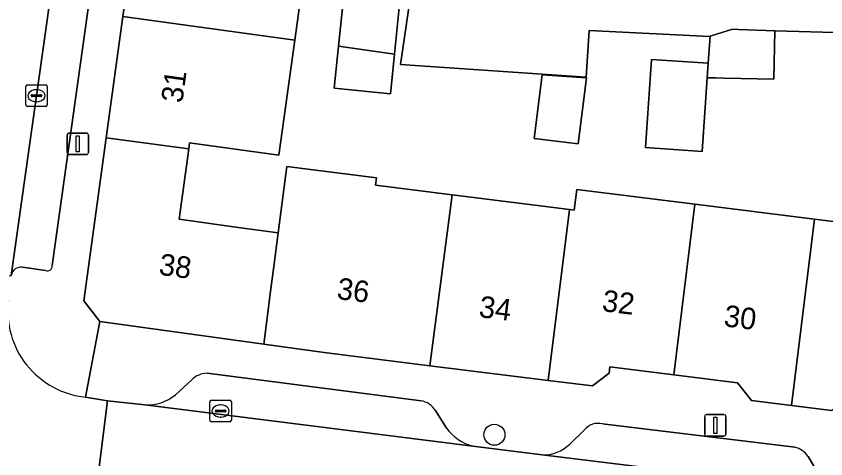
# Model space of a CAD drawing. Extents: x 161692 to 162379, y 380760 to 381678.
# Drawn here: x 161985.69 to 162023.3, y 381407.95 to 381428.49 of the extents above; entities that cross this region are included whole.
import ezdxf

# ---------------------------------------------------------------- set-up
doc = ezdxf.new("R2010")
doc.units = 0
for name, color, linetype in [('IMGEO_Boom', 7, 'Continuous'), ('IMGEO_Erf', 7, 'Continuous'), ('IMGEO_Kolk', 7, 'Continuous'), ('IMGEO_Lichtmast', 7, 'Continuous'), ('IMGEO_Pand', 7, 'Continuous'), ('IMGEO_Pand_nummerreeks', 7, 'Continuous'), ('IMGEO_Parkeervlak_open', 7, 'Continuous'), ('IMGEO_Rijbaan_lokaal_open', 7, 'Continuous'), ('IMGEO_Voetpad_open', 7, 'Continuous')]:
    doc.layers.add(name, color=color, linetype=linetype)

msp = doc.modelspace()

# ---------------------------------------------------------------- linework, layer by layer
at = {"layer": 'IMGEO_Boom'}
msp.add_circle((162007.904, 381409.063), 0.489, dxfattribs=at)
at = {"layer": 'IMGEO_Erf'}
for points in [[(161999.376, 381432.813), (161998.627, 381427.376), (161997.893, 381422.039), (161993.745, 381422.61), (161993.707, 381422.337), (161993.258, 381419.07), (161995.79, 381418.722), (161996.237, 381418.66), (161997.866, 381418.436), (161998.269, 381421.513), (162002.429, 381420.996), (162002.385, 381420.645), (162005.946, 381420.202), (162011.391, 381419.524), (162011.608, 381419.497), (162011.727, 381420.446), (162017.211, 381419.763), (162022.768, 381419.072), (162028.411, 381418.369)], [(162023.697, 381427.732), (162020.925, 381427.821), (162020.88, 381425.571), (162018.571, 381425.618), (162018.175, 381425.626), (162017.79, 381425.634), (162017.554, 381422.215), (162014.92, 381422.397), (162015.202, 381426.492), (162017.837, 381426.31), (162017.923, 381427.565), (162017.897, 381427.556), (162012.305, 381427.831), (162012.17, 381425.661), (162003.546, 381426.259), (162004.197, 381430.712)]]:
    msp.add_lwpolyline(points, dxfattribs=at)
for points in [[(162003.073, 381424.889), (162000.465, 381425.156), (162000.663, 381427.096), (162000.874, 381429.158), (162003.483, 381428.891), (162003.263, 381426.738)], [(162011.798, 381422.565), (162009.754, 381422.819), (162010.122, 381425.769), (162012.18, 381425.63)]]:
    msp.add_lwpolyline(points, close=True, dxfattribs=at)
at = {"layer": 'IMGEO_Kolk'}
for p, q in [((161986.208, 381425.304), (161987.06, 381425.304)), ((161986.133, 381424.378), (161986.133, 381425.23)), ((161986.621, 381425.084), (161986.646, 381425.084)), ((161987.134, 381425.23), (161987.134, 381424.378)), ((161986.392, 381424.798), (161986.392, 381424.81)), ((161986.83, 381424.761), (161986.432, 381424.761)), ((161986.435, 381424.847), (161986.833, 381424.847)), ((161986.644, 381424.524), (161986.619, 381424.524)), ((161986.876, 381424.81), (161986.876, 381424.798)), ((161987.06, 381424.304), (161986.208, 381424.304)), ((161994.76, 381410.665), (161995.612, 381410.665)), ((161994.685, 381409.739), (161994.685, 381410.591)), ((161995.173, 381410.445), (161995.198, 381410.445)), ((161995.686, 381410.591), (161995.686, 381409.739)), ((161994.944, 381410.159), (161994.944, 381410.171)), ((161995.382, 381410.122), (161994.984, 381410.122)), ((161994.987, 381410.208), (161995.385, 381410.208)), ((161995.196, 381409.885), (161995.171, 381409.885)), ((161995.428, 381410.171), (161995.428, 381410.159)), ((161995.612, 381409.665), (161994.76, 381409.665))]:
    msp.add_line(p, q, dxfattribs=at)
for points in [[(161986.208, 381425.304), (161987.06, 381425.304)], [(161986.133, 381424.378), (161986.133, 381425.23)], [(161987.134, 381425.23), (161987.134, 381424.378)], [(161987.06, 381424.304), (161986.208, 381424.304)], [(161994.76, 381410.665), (161995.612, 381410.665)], [(161994.685, 381409.739), (161994.685, 381410.591)], [(161995.686, 381410.591), (161995.686, 381409.739)], [(161995.612, 381409.665), (161994.76, 381409.665)]]:
    msp.add_lwpolyline(points, dxfattribs=at)
for centre, radius, start, end in [((161986.21, 381425.228), 0.0765, 91.552, 178.448), ((161986.21, 381425.228), 0.0765, 91.552, 178.448), ((161987.058, 381425.228), 0.0765, 1.552, 88.448), ((161987.058, 381425.228), 0.0765, 1.552, 88.448), ((161986.432, 381424.807), 0.0403, 85.8775, 175.7526), ((161986.429, 381424.797), 0.0366, 178.938, 274.7102), ((161986.833, 381424.804), 0.043, 264.8664, 352.4533), ((161986.837, 381424.809), 0.0386, 1.7309, 96.639), ((161986.21, 381424.38), 0.0765, 181.552, 268.448), ((161986.21, 381424.38), 0.0765, 181.552, 268.448), ((161987.058, 381424.38), 0.0765, 271.552, 358.448), ((161987.058, 381424.38), 0.0765, 271.552, 358.448), ((161994.762, 381410.589), 0.0765, 91.552, 178.448), ((161994.762, 381410.589), 0.0765, 91.552, 178.448), ((161995.61, 381410.589), 0.0765, 1.552, 88.448), ((161995.61, 381410.589), 0.0765, 1.552, 88.448), ((161994.984, 381410.168), 0.0403, 85.8775, 175.7526), ((161994.981, 381410.158), 0.0366, 178.938, 274.7102), ((161995.385, 381410.165), 0.043, 264.8664, 352.4533), ((161995.389, 381410.17), 0.0386, 1.7309, 96.639), ((161994.762, 381409.741), 0.0765, 181.552, 268.448), ((161994.762, 381409.741), 0.0765, 181.552, 268.448), ((161995.61, 381409.741), 0.0765, 271.552, 358.448), ((161995.61, 381409.741), 0.0765, 271.552, 358.448)]:
    msp.add_arc(centre, radius, start, end, dxfattribs=at)
for centre, major_axis, ratio, start_param, end_param in [((161986.62, 381424.804), (-0.387, 0.002), 0.722429, 4.712389, 7.853982), ((161986.645, 381424.804), (-0.39, 0.002), 0.717154, 1.570796, 4.712389), ((161995.172, 381410.165), (-0.387, 0.002), 0.722429, 4.712389, 7.853982), ((161995.197, 381410.165), (-0.39, 0.002), 0.717154, 1.570796, 4.712389)]:
    msp.add_ellipse(centre, major_axis=major_axis, ratio=ratio, start_param=start_param, end_param=end_param, dxfattribs=at)
at = {"layer": 'IMGEO_Lichtmast'}
for p, q in [((161988.153, 381423.071), (161988.943, 381423.071)), ((161988.943, 381423.071), (161988.153, 381423.071)), ((161988.053, 381422.171), (161988.053, 381422.971)), ((161988.053, 381422.971), (161988.053, 381422.171)), ((161989.043, 381422.971), (161989.043, 381422.171)), ((161989.043, 381422.171), (161989.043, 381422.971)), ((161988.943, 381422.071), (161988.153, 381422.071)), ((161988.153, 381422.071), (161988.943, 381422.071)), ((162017.671, 381409.101), (162017.671, 381409.901)), ((162017.671, 381409.901), (162017.671, 381409.101)), ((162017.771, 381410.001), (162018.561, 381410.001)), ((162018.561, 381410.001), (162017.771, 381410.001)), ((162018.661, 381409.901), (162018.661, 381409.101)), ((162018.661, 381409.101), (162018.661, 381409.901)), ((162018.561, 381409.001), (162017.771, 381409.001)), ((162017.771, 381409.001), (162018.561, 381409.001))]:
    msp.add_line(p, q, dxfattribs=at)
for points in [[(161988.473, 381422.946), (161988.623, 381422.946), (161988.623, 381422.196), (161988.473, 381422.196), (161988.473, 381422.946)], [(162018.091, 381409.876), (162018.241, 381409.876), (162018.241, 381409.126), (162018.091, 381409.126), (162018.091, 381409.876)]]:
    msp.add_lwpolyline(points, dxfattribs=at)
for centre, start, end in [((161988.153, 381422.971), 90, 180), ((161988.153, 381422.971), 90, 180), ((161988.943, 381422.971), 0, 90), ((161988.943, 381422.971), 360, 90), ((161988.153, 381422.171), 180, 270), ((161988.153, 381422.171), 180, 270), ((161988.943, 381422.171), 270, 0), ((161988.943, 381422.171), 270, 0), ((162017.771, 381409.901), 90, 180), ((162017.771, 381409.901), 90, 180), ((162018.561, 381409.901), 0, 90), ((162018.561, 381409.901), 360, 90), ((162017.771, 381409.101), 180, 270), ((162017.771, 381409.101), 180, 270), ((162018.561, 381409.101), 270, 0), ((162018.561, 381409.101), 270, 0)]:
    msp.add_arc(centre, 0.1, start, end, dxfattribs=at)
at = {"layer": 'IMGEO_Pand'}
for points in [[(161998.627, 381427.376), (161999.376, 381432.813), (161991.399, 381433.91), (161990.651, 381428.473)], [(162003.263, 381426.738), (162003.483, 381428.891), (162000.874, 381429.158), (162000.663, 381427.096)], [(161998.627, 381427.376), (161990.651, 381428.473), (161989.876, 381422.84), (161993.707, 381422.337), (161993.745, 381422.61), (161997.893, 381422.039)], [(162020.925, 381427.821), (162019.245, 381427.876), (162018.958, 381427.885), (162018.215, 381427.655), (162017.923, 381427.565), (162017.837, 381426.31), (162017.79, 381425.634), (162018.175, 381425.626), (162018.571, 381425.618), (162020.88, 381425.571)], [(162003.263, 381426.738), (162000.663, 381427.096), (162000.465, 381425.156), (162003.073, 381424.889)], [(162017.79, 381425.634), (162017.837, 381426.31), (162015.202, 381426.492), (162014.92, 381422.397), (162017.554, 381422.215)], [(162010.122, 381425.769), (162009.754, 381422.819), (162011.798, 381422.565), (162012.18, 381425.63)], [(161997.866, 381418.436), (161996.237, 381418.66), (161995.79, 381418.722), (161993.258, 381419.07), (161993.707, 381422.337), (161989.876, 381422.84), (161988.837, 381415.288), (161989.574, 381414.314), (161997.189, 381413.266), (161997.526, 381415.842), (161997.661, 381416.871)], [(162005.946, 381420.202), (162002.385, 381420.645), (162002.429, 381420.996), (161998.269, 381421.513), (161997.866, 381418.436), (161997.661, 381416.871), (161997.526, 381415.842), (161997.189, 381413.266), (162000, 381412.88), (162004.906, 381412.269)], [(162011.391, 381419.524), (162010.409, 381411.585), (162012.463, 381411.329), (162013.234, 381411.929), (162013.27, 381412.219), (162016.232, 381411.85), (162017.211, 381419.763), (162011.727, 381420.446), (162011.608, 381419.497)], [(162011.391, 381419.524), (162005.946, 381420.202), (162004.906, 381412.269), (162010.409, 381411.585)], [(162022.768, 381419.072), (162017.211, 381419.763), (162016.232, 381411.85), (162019.196, 381411.481), (162019.839, 381410.655), (162021.698, 381410.423)], [(162027.43, 381410.442), (162028.411, 381418.369), (162022.768, 381419.072), (162021.698, 381410.423), (162023.557, 381410.192), (162024.368, 381410.824)]]:
    msp.add_lwpolyline(points, close=True, dxfattribs=at)
at = {"layer": 'IMGEO_Parkeervlak_open'}
for points in [[(161992.268, 381464.789), (161985.461, 381416.455)], [(161987.359, 381416.925), (161993.343, 381459.598)], [(161985.99, 381416.845), (161987.055, 381416.685)], [(162004.496, 381410.641), (161994.557, 381411.915)], [(161993.842, 381411.606), (161993.088, 381410.919)], [(161991.67, 381410.452), (162006.902, 381408.531)], [(162005.681, 381409.367), (162005.163, 381410.188)], [(162021.858, 381408.488), (162012.921, 381409.571)], [(162012.088, 381409.291), (162011.407, 381408.632)], [(162010.12, 381408.129), (162023.395, 381406.502), (162024.088, 381406.418)], [(162023.022, 381407.141), (162022.472, 381408.059)]]:
    msp.add_lwpolyline(points, dxfattribs=at)
for centre, radius, start, end in [((161985.925, 381416.38), 0.47, 81.9986, 170.7996), ((161987.144, 381416.884), 0.218, 245.8213, 10.759), ((161994.549, 381410.951), 0.964, 89.5368, 137.2081), ((161991.791, 381412.471), 2.023, 266.5721, 309.8851), ((162004.316, 381409.659), 0.998, 32.0029, 79.6315), ((162012.725, 381408.774), 0.82, 76.1936, 140.9649), ((162007.548, 381410.784), 2.344, 217.2033, 253.999), ((162010.178, 381409.878), 1.75, 268.0939, 314.6004), ((162021.623, 381407.498), 1.017, 33.4596, 76.6566)]:
    msp.add_arc(centre, radius, start, end, dxfattribs=at)
at = {"layer": 'IMGEO_Rijbaan_lokaal_open'}
for points in [[(161992.268, 381464.789), (161987.441, 381465.283), (161984.91, 381447.129), (161984.789, 381446.143), (161982.184, 381427.529), (161982.09, 381426.603), (161980.747, 381417.09), (161985.46, 381416.445), (161985.461, 381416.455)], [(162022.965, 381402.889), (162023.395, 381406.502), (162010.12, 381408.129), (162006.902, 381408.531), (161991.67, 381410.452), (161989.931, 381410.642), (161989.48, 381407.067), (161990.892, 381406.885)]]:
    msp.add_lwpolyline(points, close=True, dxfattribs=at)
msp.add_lwpolyline([(161988.425, 381407.198), (161989.48, 381407.067), (161989.931, 381410.642), (161988.907, 381410.81)], dxfattribs=at)
msp.add_arc((161989.324, 381414.814), 4.026, 173.0142, 264.0531, dxfattribs=at)
at = {"layer": 'IMGEO_Voetpad_open'}
for points in [[(161993.96, 381463.909), (161993.343, 381459.598), (161987.359, 381416.925)], [(161988.907, 381410.81), (161989.574, 381414.314), (161988.837, 381415.288), (161989.876, 381422.84), (161990.651, 381428.473), (161991.399, 381433.91), (161992.151, 381439.374), (161992.93, 381445.039)], [(162004.197, 381430.712), (162003.546, 381426.259), (162012.17, 381425.661), (162012.305, 381427.831), (162017.897, 381427.556), (162017.923, 381427.565), (162018.215, 381427.655), (162018.958, 381427.885), (162019.245, 381427.876), (162020.925, 381427.821), (162023.697, 381427.732)], [(161987.055, 381416.685), (161985.99, 381416.845)], [(162023.557, 381410.192), (162021.698, 381410.423), (162019.839, 381410.655), (162019.196, 381411.481), (162016.232, 381411.85), (162013.27, 381412.219), (162013.234, 381411.929), (162012.463, 381411.329), (162010.409, 381411.585), (162004.906, 381412.269), (162000, 381412.88), (161997.189, 381413.266), (161989.574, 381414.314), (161988.907, 381410.81), (161989.931, 381410.642), (161991.67, 381410.452)], [(161994.557, 381411.915), (162004.496, 381410.641)], [(161993.088, 381410.919), (161993.842, 381411.606)], [(162005.163, 381410.188), (162005.681, 381409.367)], [(162012.921, 381409.571), (162021.858, 381408.488)], [(162011.407, 381408.632), (162012.088, 381409.291)], [(162006.902, 381408.531), (162010.12, 381408.129)], [(162022.472, 381408.059), (162023.022, 381407.141)]]:
    msp.add_lwpolyline(points, dxfattribs=at)
for centre, radius, start, end in [((161985.925, 381416.38), 0.47, 81.9986, 170.7996), ((161987.144, 381416.884), 0.218, 245.8213, 10.759), ((161989.324, 381414.814), 4.026, 173.0142, 264.0531), ((161994.549, 381410.951), 0.964, 89.5368, 137.2081), ((161991.791, 381412.471), 2.023, 266.5721, 309.8851), ((162004.316, 381409.659), 0.998, 32.0029, 79.6315), ((162012.725, 381408.774), 0.82, 76.1936, 140.9649), ((162007.548, 381410.784), 2.344, 217.2033, 253.999), ((162010.178, 381409.878), 1.75, 268.0939, 314.6004), ((162021.623, 381407.498), 1.017, 33.4596, 76.6566)]:
    msp.add_arc(centre, radius, start, end, dxfattribs=at)

# ---------------------------------------------------------------- texts
at = {"layer": 'IMGEO_Pand_nummerreeks'}
for s, rotation, p in [('31', 82.1668, (161993.406, 381424.437)), ('38', 352.3911, (161992.284, 381416.498)), ('36', 352.6432, (162000.551, 381415.373)), ('34', 352.9061, (162007.15, 381414.53)), ('32', 352.9012, (162012.87, 381414.809)), ('30', 352.8923, (162018.526, 381414.104))]:
    msp.add_text(s, height=1, rotation=rotation, dxfattribs=at).set_placement(p)

doc.saveas('drawing.dxf')
